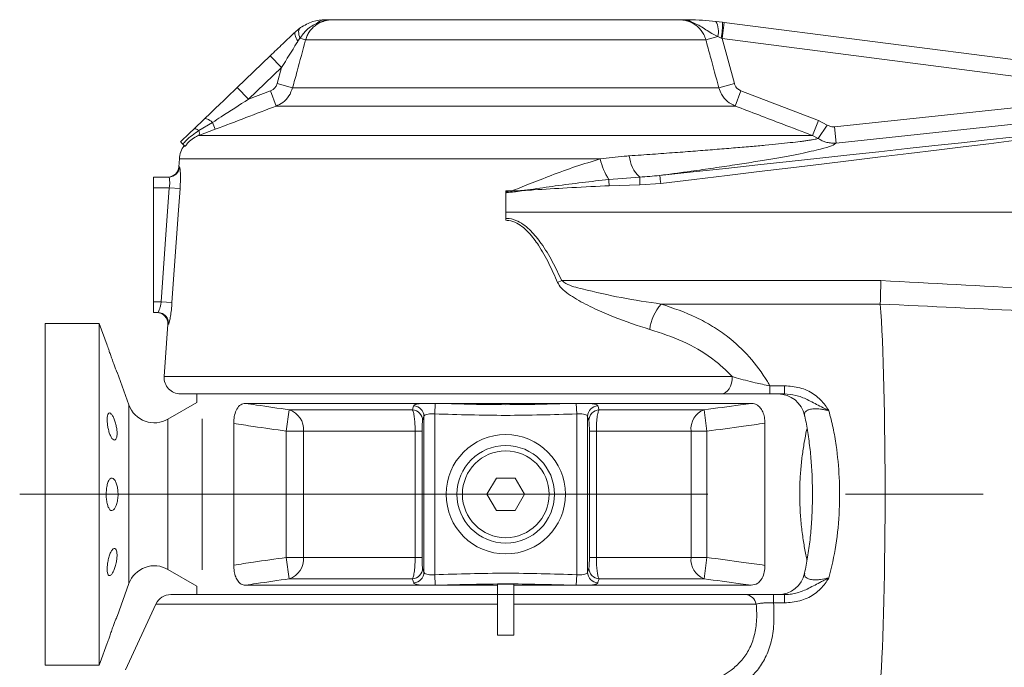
# Model space of a CAD drawing. Header units: millimetres. Extents: x 0 to 8410, y 0 to 5940.
# Tile 261 of 275: x 4389 to 4995, y 4073 to 4471. Entities that reach past the tile are written whole.
import ezdxf

# ---------------------------------------------------------------- set-up
doc = ezdxf.new("R2010")
doc.units = ezdxf.units.MM
doc.header["$LTSCALE"] = 10
doc.linetypes.add('CENTERX2', pattern=[20.32, 12.7, -2.54, 2.54, -2.54])

msp = doc.modelspace()

# ---------------------------------------------------------------- linework, layer by layer
at = {"color": 7, "linetype": 'Continuous', "lineweight": 0}
for p, q in [((4581.789686, 4470.749938), (4794.486175, 4470.749938)), ((4817.376695, 4469.728516), (4821.461859, 4469.249077)), ((4558.737028, 4463.344818), (4561.822404, 4465.884373)), ((4821.461859, 4469.249077), (4822.499833, 4469.115439)), ((4822.499833, 4469.115439), (5085.091122, 4435.307083)), ((4522.974738, 4429.104328), (4543.276231, 4448.541927)), ((4496.229116, 4403.496817), (4502.811972, 4409.799552)), ((4487.398073, 4385.169479), (4487.05651, 4380.284894)), ((4471.471264, 4374.083271), (4480.834426, 4374.083271)), ((4471.471264, 4367.416604), (4471.471264, 4374.083271)), ((4471.471264, 4297.416604), (4471.471264, 4367.416604)), ((4688.137931, 4364.890215), (4688.137931, 4365.611937)), ((4688.137931, 4364.43708), (4688.137931, 4364.890215)), ((4688.137931, 4352.416604), (4688.137931, 4364.43708)), ((4688.137931, 4348.663063), (4688.137931, 4352.416604)), ((4688.137931, 4347.500455), (4688.137931, 4348.663063)), ((4471.471264, 4290.749938), (4471.471264, 4297.416604)), ((4918.524922, 4295.986494), (4918.52451, 4296.002796)), ((4474.061309, 4290.749938), (4471.471264, 4290.749938)), ((4438.137931, 4284.083271), (4404.804597, 4284.083271)), ((4404.804597, 4074.096293), (4404.804597, 4284.083271)), ((4443.009627, 4270.698396), (4438.137931, 4284.083271)), ((4438.137931, 4074.096293), (4438.137931, 4284.083271)), ((4480.296918, 4283.618228), (4478.047321, 4251.447502)), ((4456.378068, 4233.968905), (4449.03701, 4254.138297)), ((4820.768411, 4240.749938), (4488.022962, 4240.749938)), ((4498.137931, 4240.749938), (4498.137931, 4235.492103)), ((4859.550024, 4240.749938), (4850.61954, 4240.749938)), ((4498.137931, 4235.492103), (4480.372945, 4225.235484)), ((4527.895062, 4234.960837), (4636.865314, 4234.960837)), ((4644.723168, 4234.935281), (4636.865314, 4234.960837)), ((4647.195106, 4234.960837), (4644.723168, 4234.935281)), ((4647.195106, 4234.960837), (4729.080756, 4234.960837)), ((4731.552693, 4234.935281), (4729.080756, 4234.960837)), ((4739.410547, 4234.960837), (4731.552693, 4234.935281)), ((4739.410547, 4234.960837), (4839.183116, 4234.960837)), ((4501.471264, 4132.745142), (4501.471264, 4225.4214)), ((4520.805925, 4222.597329), (4520.805925, 4135.569213)), ((4847.581407, 4222.756356), (4847.581407, 4135.410186)), ((4676.590925, 4179.083271), (4682.364428, 4189.083271)), ((4682.364428, 4189.083271), (4693.911433, 4189.083271)), ((4693.911433, 4189.083271), (4699.684936, 4179.083271)), ((4682.364428, 4169.083271), (4676.590925, 4179.083271)), ((4699.684936, 4179.083271), (4693.911433, 4169.083271)), ((4693.911433, 4169.083271), (4682.364428, 4169.083271)), ((4480.372945, 4132.931058), (4498.137931, 4122.674438)), ((4449.020811, 4103.983738), (4456.378068, 4124.197637)), ((4498.137931, 4122.674438), (4498.137931, 4117.416604)), ((4636.865314, 4123.205705), (4527.895062, 4123.205705)), ((4636.865314, 4123.205705), (4644.723168, 4123.231261)), ((4644.723168, 4123.231261), (4647.195106, 4123.205705)), ((4683.137931, 4123.205705), (4647.195106, 4123.205705)), ((4683.137931, 4123.781656), (4683.137931, 4123.205705)), ((4683.137931, 4117.980792), (4683.137931, 4123.205705)), ((4693.137931, 4123.781656), (4693.137931, 4123.205705)), ((4729.080756, 4123.205705), (4693.137931, 4123.205705)), ((4693.137931, 4117.980792), (4693.137931, 4123.205705)), ((4729.080756, 4123.205705), (4731.552693, 4123.231261)), ((4731.552693, 4123.231261), (4739.410547, 4123.205705)), ((4839.183116, 4123.205705), (4739.410547, 4123.205705)), ((4482.037862, 4117.416604), (4683.137931, 4117.416604)), ((4693.137931, 4117.416604), (4683.137931, 4117.416604)), ((4693.137931, 4117.416604), (4835.724536, 4117.416604)), ((4852.867632, 4117.416604), (4859.550024, 4117.416604)), ((4472.974784, 4111.642787), (4454.146693, 4071.265816)), ((4683.137931, 4092.489074), (4683.137931, 4111.642787)), ((4693.137931, 4092.489074), (4693.137931, 4111.642787)), ((4693.137931, 4092.489074), (4683.137931, 4092.489074)), ((4438.744548, 4075.749938), (4443.025871, 4087.512777)), ((4438.137931, 4074.096293), (4404.804597, 4074.096293)), ((4438.744548, 4075.749938), (4438.137931, 4074.096293))]:
    msp.add_line(p, q, dxfattribs=at)
at = {"color": 8, "linetype": 'Continuous', "lineweight": 0}
for p, q in [((4822.499833, 4469.115439), (4821.222883, 4459.197304)), ((4561.560228, 4459.347036), (4560.328535, 4457.5701)), ((4561.560228, 4459.347036), (4565.052447, 4458.396922)), ((4811.223415, 4458.396922), (4565.052447, 4458.396922)), ((4811.223415, 4458.396922), (4818.52954, 4460.384671)), ((4820.651209, 4459.457796), (4818.52954, 4460.384671)), ((4821.222883, 4459.197304), (4820.651209, 4459.457796)), ((4821.222883, 4459.197304), (4828.743151, 4431.530868)), ((5083.814172, 4425.388948), (4821.222883, 4459.197304)), ((4543.276231, 4448.541927), (4550.191946, 4441.318847)), ((4550.191946, 4441.318847), (4529.890453, 4421.881248)), ((4547.53271, 4431.530868), (4550.191946, 4441.318847)), ((4522.974738, 4429.104328), (4529.890453, 4421.881248)), ((4547.53271, 4431.530868), (4557.06165, 4428.942678)), ((4557.06165, 4428.942678), (4819.214212, 4428.942678)), ((4819.214212, 4428.942678), (4828.743151, 4431.530868)), ((4529.890453, 4421.881248), (4543.434704, 4427.034816)), ((4543.434704, 4427.034816), (4546.981764, 4417.702548)), ((4829.294098, 4417.702548), (4832.841158, 4427.034816)), ((4832.841158, 4427.034816), (4880.422176, 4408.892918)), ((4890.374586, 4404.907109), (5083.814172, 4425.388948)), ((5164.657943, 4423.904983), (4891.426267, 4394.97457)), ((4829.294098, 4417.702548), (4546.981764, 4417.702548)), ((4509.420062, 4403.38203), (4499.310636, 4399.560651)), ((4507.791975, 4407.645385), (4499.443339, 4402.583328)), ((4507.791975, 4407.645385), (4509.420062, 4403.38203)), ((4876.855462, 4399.560651), (4880.422176, 4408.892918)), ((4880.326398, 4397.764765), (4885.931934, 4406.019502)), ((4880.422176, 4408.892918), (4885.931934, 4406.019502)), ((4891.426267, 4394.97457), (4890.374586, 4404.907109)), ((4499.310636, 4399.560651), (4876.855462, 4399.560651)), ((4880.326398, 4397.764765), (4876.855462, 4399.560651)), ((4746.262827, 4385.169479), (4487.398073, 4385.169479)), ((4487.05651, 4380.284894), (4487.47114, 4380.284894)), ((4751.533922, 4372.603837), (4770.544029, 4374.079073)), ((4481.1847, 4367.416604), (4471.471264, 4367.416604)), ((4487.780596, 4366.951561), (4481.1847, 4367.416604)), ((4770.620502, 4369.326206), (4751.716706, 4368.745419)), ((4783.494427, 4370.167315), (4770.620502, 4369.326206)), ((4688.137931, 4352.416604), (5201.471264, 4352.416604)), ((4719.968179, 4309.274697), (4722.536584, 4310.437305)), ((4722.536584, 4310.437305), (4918.887474, 4310.437305)), ((4471.471264, 4297.416604), (4476.250294, 4297.416604)), ((4482.848671, 4296.951561), (4476.250294, 4297.416604)), ((4918.52451, 4296.002796), (4783.756896, 4296.002796)), ((4480.698874, 4283.618228), (4480.296918, 4283.618228)), ((4478.047321, 4251.447502), (4827.379981, 4251.447502)), ((4850.61954, 4245.807409), (4859.550024, 4245.807409)), ((4850.61954, 4245.807409), (4850.61954, 4240.749938)), ((4859.550024, 4245.807409), (4859.550024, 4240.749938)), ((4456.378068, 4124.197637), (4456.378068, 4233.968905)), ((4644.464361, 4228.492432), (4644.723168, 4234.935281)), ((4731.8115, 4228.492432), (4731.552693, 4234.935281)), ((4553.148219, 4217.895276), (4554.986707, 4231.026046)), ((4554.986707, 4231.026046), (4630.739087, 4231.026046)), ((4644.464361, 4228.492432), (4644.464361, 4129.67411)), ((4731.8115, 4129.67411), (4731.8115, 4228.492432)), ((4745.536775, 4231.026046), (4810.102154, 4231.026046)), ((4810.102154, 4231.026046), (4811.786177, 4217.895276)), ((4480.372945, 4132.931058), (4480.372945, 4225.235484)), ((4637.806831, 4226.978971), (4637.000349, 4224.460661)), ((4637.806831, 4131.18757), (4637.806831, 4226.978971)), ((4738.469031, 4226.978971), (4738.469031, 4131.18757)), ((4739.275512, 4224.460661), (4738.469031, 4226.978971)), ((4553.148219, 4217.895276), (4563.735648, 4217.895276)), ((4553.148219, 4140.271266), (4553.148219, 4217.895276)), ((4632.400411, 4217.895276), (4563.735648, 4217.895276)), ((4563.735648, 4217.895276), (4563.735648, 4140.271266)), ((4636.686131, 4217.895276), (4632.400411, 4217.895276)), ((4632.400411, 4140.271266), (4632.400411, 4217.895276)), ((4636.686131, 4217.895276), (4636.686131, 4140.271266)), ((4739.58973, 4140.271266), (4739.58973, 4217.895276)), ((4739.58973, 4217.895276), (4743.875451, 4217.895276)), ((4802.088276, 4217.895276), (4743.875451, 4217.895276)), ((4743.875451, 4217.895276), (4743.875451, 4140.271266)), ((4802.088276, 4140.271266), (4802.088276, 4217.895276)), ((4802.088276, 4217.895276), (4811.786177, 4217.895276)), ((4811.786177, 4217.895276), (4811.786177, 4140.271266)), ((4554.986707, 4127.140496), (4553.148219, 4140.271266)), ((4553.148219, 4140.271266), (4563.735648, 4140.271266)), ((4563.735648, 4140.271266), (4632.400411, 4140.271266)), ((4632.400411, 4140.271266), (4636.686131, 4140.271266)), ((4743.875451, 4140.271266), (4739.58973, 4140.271266)), ((4743.875451, 4140.271266), (4802.088276, 4140.271266)), ((4802.088276, 4140.271266), (4811.786177, 4140.271266)), ((4811.786177, 4140.271266), (4810.102154, 4127.140496)), ((4637.000349, 4133.705881), (4637.806831, 4131.18757)), ((4738.469031, 4131.18757), (4739.275512, 4133.705881)), ((4630.739087, 4127.140496), (4554.986707, 4127.140496)), ((4644.723168, 4123.231261), (4644.464361, 4129.67411)), ((4731.552693, 4123.231261), (4731.8115, 4129.67411)), ((4810.102154, 4127.140496), (4745.536775, 4127.140496)), ((4852.867632, 4112.359133), (4852.867632, 4117.416604)), ((4859.550024, 4112.359133), (4852.867632, 4112.359133)), ((4859.550024, 4112.359133), (4859.550024, 4117.416604)), ((4683.137931, 4111.642787), (4472.974784, 4111.642787)), ((4842.214534, 4111.642787), (4693.137931, 4111.642787))]:
    msp.add_line(p, q, dxfattribs=at)
at = {"color": 7, "linetype": 'CENTERX2', "lineweight": 0, "ltscale": 3.333333}
msp.add_line((4389.163863, 4179.083271), (5218.891684, 4179.083271), dxfattribs=at)
at = {"color": 8, "linetype": 'Continuous', "lineweight": 0, "flags": 128}
for points in [[(4561.822404, 4465.884373), (4561.379372, 4465.463182), (4561.046996, 4464.903634), (4560.831207, 4464.215713), (4560.735853, 4463.411695), (4560.762637, 4462.505925), (4560.91108, 4461.514564), (4561.178535, 4460.455301), (4561.560228, 4459.347036)], [(4558.737028, 4463.344818), (4558.486466, 4462.979346), (4558.365902, 4462.489475), (4558.377524, 4461.884091), (4558.52112, 4461.174176), (4558.794087, 4460.372608), (4559.191472, 4459.493928), (4559.706066, 4458.554076), (4560.328535, 4457.5701)], [(4502.811972, 4409.799552), (4503.100553, 4409.957411), (4503.502526, 4409.98898), (4504.011013, 4409.893719), (4504.617313, 4409.673257), (4505.311054, 4409.331368), (4506.080365, 4408.873901), (4506.912082, 4408.308683), (4507.791975, 4407.645385)], [(4496.229116, 4403.496817), (4496.430768, 4403.624331), (4496.696004, 4403.682232), (4497.022314, 4403.669971), (4497.406607, 4403.587665), (4497.845244, 4403.436093), (4498.334069, 4403.216691), (4498.868455, 4402.931535), (4499.443339, 4402.583328)], [(4770.620502, 4369.326206), (4770.608941, 4370.159675), (4770.597581, 4370.949276), (4770.586619, 4371.681288), (4770.576246, 4372.342991), (4770.566642, 4372.922884), (4770.557974, 4373.410892), (4770.550392, 4373.798534), (4770.544029, 4374.079073)], [(4476.250294, 4297.416604), (4478.746712, 4332.834335), (4481.1847, 4367.416604)], [(4487.780596, 4366.951561), (4486.843375, 4353.651208), (4482.848671, 4296.951561)], [(4827.379981, 4251.447502), (4827.335587, 4249.401428), (4827.01597, 4247.411869), (4826.434523, 4245.562205), (4825.615615, 4243.929954), (4824.593565, 4242.583522), (4823.411206, 4241.579337), (4822.118091, 4240.959483), (4820.768411, 4240.749938)]]:
    msp.add_lwpolyline(points, dxfattribs=at)
at = {"color": 7, "linetype": 'Continuous', "lineweight": 0}
for radius in [36.666667, 30, 26.666667]:
    msp.add_circle((4688.137931, 4179.083271), radius, dxfattribs=at)
at = {"color": 8, "linetype": 'Continuous', "lineweight": 0}
for centre, radius, start, end in [((4577.282825, 4463.573869), 7.17682, 90.829430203, 133.878078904), ((4798.002072, 4463.562914), 7.187191, 55.177533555, 89.609021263), ((4806.759858, 4463.675567), 12.221105, 344.378586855, 29.688646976), ((4766.456045, 4468.873973), 55.007092, 350.143499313, 0.390713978), ((4495.787336, 4401.229584), 3.898587, 334.653805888, 20.318567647), ((4784.028571, 4393.623238), 38.700354, 192.61750566, 212.897103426), ((4783.776752, 4388.666617), 19.695212, 184.568845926, 227.788048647), ((4480.828187, 4380.741924), 6.658656, 270.053688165, 356.0642982), ((4741.064197, 4366.50331), 42.588137, 4.935455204, 11.5273463), ((4407.725414, 4354.383097), 344.290989, 2.390824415, 3.033653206), ((4807.191272, 4275.9689), 30.830617, 139.473081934, 171.725939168), ((4474.047082, 4284.085713), 6.668199, 355.979886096, 64.489990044), ((4631.126919, 4226.874597), 6.680727, 0.895182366, 86.71652985), ((4745.148942, 4226.874597), 6.680727, 93.28347015, 179.104817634), ((4550.931855, 4218.844262), 12.838913, 355.761125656, 71.589363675), ((4630.320423, 4224.358469), 6.680708, 0.876462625, 86.407056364), ((4745.955438, 4224.358469), 6.680708, 93.592943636, 179.123537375), ((4814.870548, 4219.104962), 12.839386, 111.801243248, 185.406243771), ((4550.931855, 4139.32228), 12.838913, 288.410636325, 4.238874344), ((4814.870548, 4139.06158), 12.839386, 174.593756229, 248.198756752), ((4630.320423, 4133.808073), 6.680708, 273.592943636, 359.123537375), ((4631.126919, 4131.291945), 6.680727, 273.28347015, 359.104817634), ((4745.148942, 4131.291945), 6.680727, 180.895182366, 266.71652985), ((4745.955438, 4133.808073), 6.680708, 180.876462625, 266.407056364), ((4834.934861, 4109.994563), 7.463932, 12.757501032, 83.926803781)]:
    msp.add_arc(centre, radius, start, end, dxfattribs=at)
at = {"color": 7, "linetype": 'Continuous', "lineweight": 0}
for centre, radius, start, end in [((4504.02414, 4384.006871), 16.666667, 145.660154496, 176), ((4480.406083, 4380.749938), 6.666667, 270, 356), ((4473.646491, 4284.083271), 6.666667, 356, 90), ((4474.060977, 4284.106314), 6.643624, 64.521619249, 89.997134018), ((4488.022962, 4250.749938), 10, 176, 270), ((4855.650035, 4224.083271), 16.666666, 12.374252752, 89.989737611), ((4472.039612, 4239.669241), 16.666667, 200, 300), ((4472.039612, 4118.497301), 16.666667, 60, 160), ((4855.650035, 4134.083271), 16.666666, 270.010262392, 347.761180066), ((4482.037862, 4107.416604), 10, 90, 155)]:
    msp.add_arc(centre, radius, start, end, dxfattribs=at)
at = {"color": 8, "linetype": 'Continuous', "lineweight": 0}
for centre, major_axis, ratio, start_param, end_param in [((4605.048784, 4359.038297), (567.351503, 59.929157), 0.0051375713, 5.0304998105, 6.2260398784), ((4605.749904, 4352.416604), (567.35146, 66.588359), 0.0056936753, 5.0303742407, 6.2288336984), ((4048.93366, 4179.083271), (1740.179842, 0), 0.0871557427, 0.9228193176, 1.047287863), ((4048.93366, 4179.083271), (1738.727247, 0), 0.0776430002, 0.9228193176, 1.0470463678)]:
    msp.add_ellipse(centre, major_axis=major_axis, ratio=ratio, start_param=start_param, end_param=end_param, dxfattribs=at)
at = {"color": 7, "linetype": 'Continuous', "lineweight": 0}
msp.add_ellipse((4915.577037, 4179.083271), major_axis=(0, 135), ratio=0.0436609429, start_param=3.6003550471, end_param=5.7594353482, dxfattribs=at)
for points, knots in [([(4561.822404, 4465.884373), (4564.345877, 4467.328337), (4569.490631, 4470.272229), (4574.583891, 4470.588696), (4577.178935, 4470.749938)], [0, 0, 0, 0, 0.49049457, 1, 1, 1, 1]), ([(4577.178935, 4470.749938), (4577.969897, 4470.749938), (4579.552881, 4470.749938), (4581.028689, 4470.749938), (4581.780506, 4470.749938), (4581.789686, 4470.749938)], [0, 0, 0, 0, 0.4965941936, 0.9938529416, 1, 1, 1, 1]), ([(4794.486175, 4470.749938), (4794.495355, 4470.749938), (4795.084733, 4470.749938), (4796.244944, 4470.749938), (4797.449149, 4470.749938), (4798.051116, 4470.749938)], [0, 0, 0, 0, 0.0078510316, 0.5040368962, 1, 1, 1, 1]), ([(4798.051116, 4470.749938), (4799.067303, 4470.74445), (4802.202909, 4470.727517), (4808.408413, 4470.546849), (4814.576036, 4469.984069), (4817.376695, 4469.728516)], [0, 0, 0, 0, 0.207446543, 0.6401090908, 1, 1, 1, 1]), ([(4543.276231, 4448.541927), (4545.868646, 4451.024027), (4551.118712, 4456.050685), (4556.17664, 4460.893383), (4558.737028, 4463.344818)], [0, 0, 0, 0, 0.4937872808, 1, 1, 1, 1]), ([(4502.811972, 4409.799552), (4506.11108, 4412.958272), (4512.762051, 4419.326222), (4519.552555, 4425.82777), (4522.974738, 4429.104328)], [0, 0, 0, 0, 0.4960340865, 1, 1, 1, 1]), ([(4488.137931, 4395.749938), (4489.763918, 4397.306734), (4492.484923, 4399.911952), (4495.15471, 4402.468131), (4496.229116, 4403.496817)], [0, 0, 0, 0, 0.59756886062, 1, 1, 1, 1]), ([(4489.525511, 4394.300687), (4489.127425, 4394.716466), (4488.325463, 4395.55407), (4488.200742, 4395.684335), (4488.137931, 4395.749938)], [0, 0, 0, 0, 0.4963908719, 1, 1, 1, 1]), ([(4490.957304, 4392.805259), (4490.807935, 4392.961266), (4490.564177, 4393.215858), (4489.815443, 4393.997869), (4489.525511, 4394.300687)], [0, 0, 0, 0, 0.6127710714, 1, 1, 1, 1]), ([(4918.887474, 4310.437305), (4918.885712, 4310.367227), (4918.833953, 4308.308268), (4918.735181, 4304.379669), (4918.607283, 4299.29373), (4918.552101, 4297.099778), (4918.52451, 4296.002796)], [0, 0, 0, 0, 0.012105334, 0.3556665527, 0.6778317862, 1, 1, 1, 1]), ([(4443.008127, 4270.69785), (4443.002529, 4270.714745), (4442.955967, 4270.855249), (4443.145697, 4270.281563), (4443.576629, 4268.990528), (4444.278906, 4266.922516), (4445.178725, 4264.339912), (4446.221871, 4261.440297), (4447.288075, 4258.582667), (4448.231239, 4256.146827), (4448.83925, 4254.62098), (4449.097329, 4253.983446), (4449.042111, 4254.120249), (4449.035106, 4254.137604)], [0, 0, 0, 0, 0.0135431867, 0.1126302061, 0.2120140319, 0.3145352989, 0.4221392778, 0.5352962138, 0.6523473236, 0.7692749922, 0.8810437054, 0.9849089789, 1, 1, 1, 1]), ([(4850.61954, 4240.749938), (4848.554006, 4240.749938), (4844.350133, 4240.749938), (4837.615757, 4240.749938), (4830.603715, 4240.749938), (4824.893855, 4240.749938), (4821.745686, 4240.749938), (4820.768411, 4240.749938)], [0, 0, 0, 0, 0.1852811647, 0.3770929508, 0.6273327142, 0.8843142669, 1, 1, 1, 1]), ([(4527.895062, 4234.960837), (4526.93786, 4234.805197), (4525.017626, 4234.492968), (4522.711741, 4231.831607), (4521.297003, 4228.048847), (4520.840263, 4224.793835), (4520.812609, 4223.024891), (4520.805925, 4222.597329)], [0, 0, 0, 0, 0.2599110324, 0.5214048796, 0.7440095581, 0.9381258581, 1, 1, 1, 1]), ([(4847.581407, 4222.756356), (4847.515079, 4224.015319), (4847.38242, 4226.533301), (4846.313372, 4229.882022), (4844.677411, 4232.547027), (4842.409592, 4234.397583), (4840.464777, 4234.937095), (4839.325899, 4234.958192), (4839.183116, 4234.960837)], [0, 0, 0, 0, 0.1778061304, 0.3556201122, 0.5347638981, 0.7330080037, 0.9665266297, 1, 1, 1, 1]), ([(4448.948797, 4214.901232), (4449.006367, 4215.578879), (4449.121505, 4216.934148), (4448.870666, 4219.501056), (4448.33756, 4222.150757), (4447.543915, 4224.727575), (4446.56059, 4226.977094), (4445.490289, 4228.587378), (4444.476961, 4229.257165), (4443.663037, 4228.847389), (4443.14271, 4227.455145), (4442.943908, 4225.345084), (4443.050459, 4222.812233), (4443.433918, 4220.109239), (4444.067217, 4217.459804), (4444.918305, 4215.09968), (4445.931041, 4213.29951), (4447.008157, 4212.333901), (4447.991006, 4212.419769), (4448.660606, 4213.398482), (4448.86927, 4214.486545), (4448.948797, 4214.901233)], [0, 0, 0, 0, 0.0485037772, 0.0970058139, 0.1458448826, 0.1972248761, 0.2521157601, 0.3099393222, 0.3687439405, 0.4261724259, 0.4807203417, 0.5323403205, 0.5821266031, 0.631635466, 0.6823627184, 0.7354283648, 0.7912992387, 0.8494619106, 0.9082045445, 0.9650144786, 1, 1, 1, 1]), ([(4871.911666, 4227.661525), (4871.955995, 4227.484198), (4872.801849, 4224.100515), (4873.98387, 4217.032018), (4875.438088, 4206.533079), (4876.36442, 4195.647607), (4876.83356, 4184.558827), (4876.823636, 4173.344197), (4876.345977, 4162.147842), (4875.370058, 4151.159097), (4873.962103, 4140.560377), (4872.608718, 4133.865329), (4871.942599, 4130.570111)], [0, 0, 0, 0, 0.0059801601, 0.1141111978, 0.2240023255, 0.3344395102, 0.4453920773, 0.5575229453, 0.6701962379, 0.7820738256, 0.8927394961, 1, 1, 1, 1]), ([(4873.46029, 4138.54359), (4873.407986, 4138.767748), (4872.845375, 4141.178944), (4871.762308, 4146.854982), (4870.412166, 4155.522937), (4869.429078, 4164.936751), (4868.925061, 4174.753712), (4868.955052, 4184.405084), (4869.487865, 4193.84804), (4870.433697, 4202.73926), (4871.710166, 4210.997515), (4872.781009, 4216.665409), (4873.36729, 4219.192192), (4873.457697, 4219.581835)], [0, 0, 0, 0, 0.0113153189, 0.1217147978, 0.2315258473, 0.3447026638, 0.4512458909, 0.5611280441, 0.663768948, 0.7693138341, 0.8735157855, 0.9804954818, 1, 1, 1, 1]), ([(4448.555111, 4172.210686), (4448.822866, 4173.061295), (4449.358908, 4174.764209), (4449.711211, 4178.004476), (4449.636056, 4181.252574), (4449.156073, 4184.223513), (4448.341472, 4186.704088), (4447.254652, 4188.482506), (4445.99886, 4189.275121), (4444.729859, 4188.847854), (4443.625293, 4187.17506), (4442.826678, 4184.510459), (4442.400689, 4181.28526), (4442.347894, 4177.929157), (4442.639313, 4174.775849), (4443.243355, 4172.08162), (4444.127942, 4170.080725), (4445.24816, 4169.002965), (4446.511543, 4169.074685), (4447.682234, 4170.211826), (4448.296968, 4171.619546), (4448.555112, 4172.210687)], [0, 0, 0, 0, 0.0512780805, 0.1026584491, 0.1518214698, 0.2000007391, 0.2498355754, 0.3030058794, 0.3596522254, 0.4183108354, 0.4766221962, 0.5326018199, 0.5855634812, 0.636131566, 0.6856624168, 0.7356631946, 0.7874285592, 0.8417874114, 0.898815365, 0.9575097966, 1, 1, 1, 1]), ([(4446.993991, 4132.216405), (4447.318885, 4133.021997), (4447.969298, 4134.634733), (4448.69488, 4137.574212), (4449.074523, 4140.402264), (4449.068306, 4142.79396), (4448.725254, 4144.561544), (4448.096787, 4145.627329), (4447.231589, 4145.881152), (4446.204815, 4145.201202), (4445.136688, 4143.554614), (4444.175853, 4141.102255), (4443.453227, 4138.204857), (4443.040481, 4135.296472), (4442.946991, 4132.730101), (4443.149544, 4130.726965), (4443.619654, 4129.425511), (4444.330588, 4128.93252), (4445.242555, 4129.352127), (4446.175752, 4130.528929), (4446.756402, 4131.72642), (4446.993991, 4132.216405)], [0, 0, 0, 0, 0.0559963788, 0.1121005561, 0.1653145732, 0.2150070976, 0.2633069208, 0.3128051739, 0.3653263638, 0.4213437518, 0.4797603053, 0.5383469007, 0.5949072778, 0.6484088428, 0.6992552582, 0.7487696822, 0.7985332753, 0.8499455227, 0.9039407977, 0.9606948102, 1, 1, 1, 1]), ([(4520.805925, 4135.569213), (4520.865511, 4134.256105), (4520.984708, 4131.629316), (4521.949589, 4128.133551), (4523.428487, 4125.422105), (4525.441479, 4123.559029), (4527.041336, 4123.328644), (4527.895062, 4123.205705)], [0, 0, 0, 0, 0.1888335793, 0.3777496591, 0.5664017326, 0.7686205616, 1, 1, 1, 1]), ([(4839.183116, 4123.205705), (4840.548026, 4123.421838), (4842.825791, 4123.782522), (4845.46109, 4126.587618), (4847.006582, 4130.049922), (4847.541857, 4133.254599), (4847.573777, 4134.994307), (4847.581407, 4135.410186)], [0, 0, 0, 0, 0.3214228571, 0.5363914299, 0.7525845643, 0.9408551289, 1, 1, 1, 1]), ([(4693.137931, 4123.781656), (4692.721481, 4123.7835), (4689.388174, 4123.798255), (4686.054825, 4123.789403), (4683.137931, 4123.781656)], [0, 0, 0, 0, 0.1249357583, 1, 1, 1, 1]), ([(4683.137931, 4117.416604), (4683.137931, 4117.408268), (4683.137931, 4117.368695), (4683.137931, 4116.686417), (4683.137931, 4114.774098), (4683.137931, 4112.847047), (4683.137931, 4111.740183), (4683.137931, 4111.642787)], [0, 0, 0, 0, 0.07936074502, 0.37671619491, 0.67405035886, 0.97131881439, 1, 1, 1, 1]), ([(4693.137931, 4117.416604), (4693.137931, 4117.408534), (4693.137931, 4117.385507), (4693.137931, 4117.130253), (4693.137931, 4116.568713), (4693.137931, 4115.736972), (4693.137931, 4114.678659), (4693.137931, 4113.402836), (4693.137931, 4112.35151), (4693.137931, 4111.740204), (4693.137931, 4111.642787)], [0, 0, 0, 0, 0.079108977, 0.2257176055, 0.3765784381, 0.5231761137, 0.6740269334, 0.8205920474, 0.971409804, 1, 1, 1, 1]), ([(4835.724536, 4117.416604), (4836.579372, 4117.416604), (4839.321298, 4117.416604), (4845.046073, 4117.416604), (4850.259796, 4117.416604), (4852.867632, 4117.416604)], [0, 0, 0, 0, 0.1846126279, 0.5921540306, 1, 1, 1, 1]), ([(4449.017336, 4103.985003), (4449.019237, 4103.989776), (4449.02405, 4104.001861), (4448.653446, 4103.082152), (4448.00421, 4101.438578), (4447.110908, 4099.114168), (4446.0724, 4096.317166), (4445.009838, 4093.349936), (4444.069406, 4090.633571), (4443.392786, 4088.628296), (4443.025856, 4087.522485), (4443.023845, 4087.516254), (4443.023053, 4087.513803)], [0, 0, 0, 0, 0.0631075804, 0.159776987, 0.2594092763, 0.3653694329, 0.4782221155, 0.5954106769, 0.7123383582, 0.8248001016, 0.9310966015, 1, 1, 1, 1])]:
    msp.add_open_spline(points, degree=3, knots=knots, dxfattribs=at)
at = {"color": 8, "linetype": 'Continuous', "lineweight": 0}
for points, knots in [([(4581.789686, 4470.749938), (4580.906904, 4470.713258), (4579.122098, 4470.6391), (4576.450566, 4470.021496), (4573.821074, 4468.993845), (4571.37558, 4467.528948), (4569.19612, 4465.67626), (4567.395955, 4463.519241), (4565.940823, 4461.078415), (4565.351467, 4459.299491), (4565.052447, 4458.396922)], [0, 0, 0, 0, 0.1189763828, 0.2405459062, 0.3673073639, 0.4975211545, 0.6217718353, 0.7495647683, 0.8729372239, 1, 1, 1, 1]), ([(4581.789686, 4470.749938), (4581.773564, 4470.749927), (4580.917477, 4470.749343), (4579.230329, 4470.649371), (4576.018986, 4470.132258), (4573.775637, 4469.294785), (4572.308383, 4468.747039)], [0, 0, 0, 0, 0.0049473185, 0.2626981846, 0.5177705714, 1, 1, 1, 1]), ([(4811.223415, 4458.396922), (4810.838587, 4459.515014), (4810.144956, 4461.530313), (4808.428312, 4464.134839), (4806.468178, 4466.26995), (4804.118169, 4468.064235), (4801.481115, 4469.442653), (4798.60275, 4470.364691), (4796.237527, 4470.717759), (4794.852603, 4470.743205), (4794.486175, 4470.749938)], [0, 0, 0, 0, 0.157815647, 0.2844537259, 0.4149905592, 0.5452962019, 0.679539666, 0.8131199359, 0.9505546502, 1, 1, 1, 1]), ([(4802.106214, 4469.463061), (4800.89684, 4469.819566), (4798.433248, 4470.545795), (4795.828301, 4470.748952), (4794.502297, 4470.749926), (4794.486175, 4470.749938)], [0, 0, 0, 0, 0.4878419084, 0.9937730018, 1, 1, 1, 1]), ([(4572.308383, 4468.747039), (4569.989847, 4467.501253), (4565.738902, 4465.217153), (4562.866139, 4461.181553), (4561.560228, 4459.347036)], [0, 0, 0, 0, 0.5454166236, 1, 1, 1, 1]), ([(4818.52954, 4460.384671), (4816.940624, 4461.205125), (4812.789679, 4463.348512), (4807.925825, 4467.055046), (4803.718571, 4468.795907), (4802.106214, 4469.463061)], [0, 0, 0, 0, 0.276675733, 0.7227985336, 1, 1, 1, 1]), ([(4560.328535, 4457.5701), (4560.106857, 4457.214728), (4556.770248, 4451.865821), (4553.36808, 4446.411134), (4550.191946, 4441.318847)], [0, 0, 0, 0, 0.06643814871, 1, 1, 1, 1]), ([(4565.052447, 4458.396922), (4563.306199, 4451.963056), (4560.641506, 4442.145275), (4557.979254, 4432.326824), (4557.06165, 4428.942678)], [0, 0, 0, 0, 0.6553278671, 1, 1, 1, 1]), ([(4819.214212, 4428.942678), (4817.46941, 4435.37694), (4814.806924, 4445.195327), (4812.141955, 4455.013032), (4811.223415, 4458.396922)], [0, 0, 0, 0, 0.6553278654, 1, 1, 1, 1]), ([(4543.434704, 4427.034816), (4543.985342, 4427.29693), (4545.209807, 4427.879797), (4546.727864, 4429.432016), (4547.264396, 4430.831168), (4547.53271, 4431.530868)], [0, 0, 0, 0, 0.2900337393, 0.6449540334, 1, 1, 1, 1]), ([(4557.06165, 4428.942678), (4556.402993, 4427.194516), (4555.08817, 4423.704804), (4551.357407, 4419.819171), (4548.337539, 4418.358375), (4546.981764, 4417.702548)], [0, 0, 0, 0, 0.3561429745, 0.7109393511, 1, 1, 1, 1]), ([(4829.294098, 4417.702548), (4827.616923, 4418.552374), (4824.25611, 4420.2553), (4820.818745, 4424.4115), (4819.701709, 4427.565991), (4819.214212, 4428.942678)], [0, 0, 0, 0, 0.3595556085, 0.7204966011, 1, 1, 1, 1]), ([(4828.743151, 4431.530868), (4828.941646, 4430.979922), (4829.397236, 4429.715378), (4830.797516, 4428.053491), (4832.160026, 4427.374333), (4832.841158, 4427.034816)], [0, 0, 0, 0, 0.2785536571, 0.6393423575, 1, 1, 1, 1]), ([(4529.890453, 4421.881248), (4524.274392, 4418.264205), (4516.883561, 4413.504116), (4509.552413, 4408.779833), (4507.791975, 4407.645385)], [0, 0, 0, 0, 0.7598687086, 1, 1, 1, 1]), ([(4546.981764, 4417.702548), (4540.751212, 4415.331011), (4528.228065, 4410.564321), (4515.710068, 4405.784021), (4509.420062, 4403.38203)], [0, 0, 0, 0, 0.4975229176, 1, 1, 1, 1]), ([(4876.855462, 4399.560651), (4870.628141, 4401.940721), (4854.77832, 4407.998492), (4838.921094, 4414.036715), (4829.294098, 4417.702548)], [0, 0, 0, 0, 0.3928953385, 1, 1, 1, 1]), ([(4885.931934, 4406.019502), (4886.623633, 4405.636877), (4888.005956, 4404.872221), (4889.585451, 4404.895486), (4890.374586, 4404.907109)], [0, 0, 0, 0, 0.5003881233, 1, 1, 1, 1]), ([(4499.443339, 4402.583328), (4496.606315, 4400.697283), (4492.977689, 4398.284984), (4490.143748, 4395.014219), (4489.525511, 4394.300687)], [0, 0, 0, 0, 0.7818455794, 1, 1, 1, 1]), ([(4499.310636, 4399.560651), (4498.858012, 4399.38203), (4497.117331, 4398.695096), (4494.495869, 4397.083445), (4492.431793, 4394.951455), (4491.421607, 4393.554274), (4491.124199, 4393.074496), (4490.957304, 4392.805259)], [0, 0, 0, 0, 0.13812850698, 0.53120879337, 0.84495337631, 0.912992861, 1, 1, 1, 1]), ([(4764.144125, 4387.097757), (4766.550583, 4387.263671), (4773.789615, 4387.76277), (4783.131757, 4388.428471), (4794.301546, 4389.245757), (4804.956361, 4390.048464), (4817.007582, 4390.993395), (4828.331458, 4391.921155), (4838.682581, 4392.812015), (4847.963134, 4393.656131), (4856.177725, 4394.45252), (4863.359241, 4395.205454), (4868.537788, 4395.805789), (4872.167173, 4396.27171), (4874.665544, 4396.623772), (4876.760112, 4396.955484), (4878.377788, 4397.255305), (4879.59203, 4397.526579), (4880.081465, 4397.685323), (4880.326398, 4397.764765)], [0, 0, 0, 0, 0.0374894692, 0.1127746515, 0.1505880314, 0.2239012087, 0.2976988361, 0.3730200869, 0.4488663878, 0.5222665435, 0.5961493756, 0.6715428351, 0.7474534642, 0.7906334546, 0.8339083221, 0.8774704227, 0.9211284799, 0.9605294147, 1, 1, 1, 1]), ([(4891.426267, 4394.97457), (4890.46919, 4394.922581), (4888.525086, 4394.816975), (4885.791847, 4395.276435), (4883.301713, 4396.094756), (4881.548353, 4396.965904), (4880.592596, 4397.590736), (4880.326398, 4397.764765)], [0, 0, 0, 0, 0.24583883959, 0.49937078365, 0.7065532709, 0.9182689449, 1, 1, 1, 1]), ([(4891.426267, 4394.97457), (4890.714531, 4394.44272), (4889.277873, 4393.369167), (4883.298555, 4391.573216), (4876.284588, 4389.883441), (4869.272053, 4388.394458), (4860.940787, 4386.791152), (4851.372205, 4385.092777), (4840.728338, 4383.327777), (4829.004354, 4381.492936), (4816.169217, 4379.586786), (4803.88606, 4377.849033), (4792.703358, 4376.321286), (4786.100152, 4375.450181), (4782.793307, 4375.013936)], [0, 0, 0, 0, 0.1303660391, 0.2631473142, 0.3406505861, 0.418152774, 0.4978648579, 0.577576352, 0.6557042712, 0.7338320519, 0.814269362, 0.8947068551, 0.9472698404, 1, 1, 1, 1]), ([(4688.137931, 4365.611937), (4689.06935, 4365.554594), (4692.087942, 4365.368755), (4696.854322, 4367.60235), (4705.185054, 4370.733639), (4716.613713, 4375.310228), (4731.148921, 4380.650477), (4741.213042, 4383.659612), (4746.262827, 4385.169479)], [0, 0, 0, 0, 0.0443710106, 0.1437998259, 0.2446625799, 0.4760243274, 0.7370893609, 1, 1, 1, 1]), ([(4746.262827, 4385.169479), (4751.207491, 4385.810157), (4757.220612, 4386.589274), (4763.099516, 4387.021038), (4764.144125, 4387.097757)], [0, 0, 0, 0, 0.8223123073, 1, 1, 1, 1]), ([(4487.780596, 4366.951561), (4487.841859, 4367.935662), (4487.995132, 4370.397749), (4488.063516, 4374.134614), (4487.969526, 4377.522875), (4487.749748, 4379.838425), (4487.563792, 4380.136419), (4487.47114, 4380.284894)], [0, 0, 0, 0, 0.1438243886, 0.3598293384, 0.5749221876, 0.7882060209, 1, 1, 1, 1]), ([(4480.834426, 4374.083271), (4480.930337, 4374.009597), (4481.121962, 4373.862401), (4481.35436, 4372.712575), (4481.460614, 4371.018577), (4481.398448, 4369.139095), (4481.24574, 4367.908492), (4481.1847, 4367.416604)], [0, 0, 0, 0, 0.2157202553, 0.4309966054, 0.6451754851, 0.8581722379, 1, 1, 1, 1]), ([(4770.544029, 4374.079073), (4772.591348, 4374.180992), (4776.688927, 4374.384976), (4780.75754, 4374.804183), (4782.793307, 4375.013936)], [0, 0, 0, 0, 0.499641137, 1, 1, 1, 1]), ([(4698.757021, 4365.763978), (4698.831141, 4365.77457), (4699.154553, 4365.820789), (4700.69634, 4366.041369), (4707.248939, 4366.979146), (4724.510361, 4369.459644), (4740.565945, 4371.327712), (4751.533922, 4372.603837)], [0, 0, 0, 0, 0.0042132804, 0.0183840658, 0.0876448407, 0.3767470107, 1, 1, 1, 1]), ([(4751.716706, 4368.745419), (4750.868284, 4368.70686), (4742.248358, 4368.315096), (4726.751465, 4367.463137), (4710.442218, 4366.485765), (4701.485342, 4365.934721), (4699.328162, 4365.799904), (4698.835734, 4365.768929), (4698.757021, 4365.763978)], [0, 0, 0, 0, 0.048032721, 0.4880101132, 0.877758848, 0.9720947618, 0.9955394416, 1, 1, 1, 1]), ([(4688.137931, 4364.890215), (4688.25312, 4364.910299), (4689.994159, 4365.213872), (4693.458377, 4365.556826), (4696.892548, 4365.677986), (4698.67717, 4365.760295), (4698.757021, 4365.763978)], [0, 0, 0, 0, 0.0329055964, 0.4973533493, 0.9775097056, 1, 1, 1, 1]), ([(4698.757021, 4365.763978), (4698.681607, 4365.752405), (4697.766347, 4365.611944), (4696.010688, 4365.345786), (4692.684377, 4364.839231), (4690.054322, 4364.549249), (4688.264466, 4364.444486), (4688.137931, 4364.43708)], [0, 0, 0, 0, 0.0213849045, 0.2595381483, 0.4976816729, 0.9644880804, 1, 1, 1, 1]), ([(4688.137931, 4348.663063), (4688.830155, 4348.634406), (4691.396299, 4348.528174), (4697.105162, 4346.598009), (4703.851827, 4341.168396), (4710.721761, 4332.568598), (4716.982228, 4322.272561), (4720.684155, 4314.384471), (4722.536584, 4310.437305)], [0, 0, 0, 0, 0.0386356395, 0.1432262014, 0.3291280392, 0.5135313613, 0.7565732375, 1, 1, 1, 1]), ([(4719.968179, 4309.274697), (4718.256638, 4313.185349), (4714.822067, 4321.032904), (4709.079516, 4331.332083), (4703.665526, 4338.660547), (4699.072924, 4343.127265), (4695.011859, 4345.947487), (4691.163709, 4347.36474), (4688.778144, 4347.471739), (4688.137931, 4347.500455)], [0, 0, 0, 0, 0.2462160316, 0.4940848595, 0.678924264, 0.7695352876, 0.8624551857, 0.9630871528, 1, 1, 1, 1]), ([(4776.681569, 4280.405679), (4769.243925, 4282.787845), (4757.970975, 4286.398402), (4742.843968, 4293.00555), (4733.58056, 4297.726185), (4726.779675, 4302.077046), (4722.485439, 4305.23357), (4720.70842, 4308.08634), (4719.968179, 4309.274697)], [0, 0, 0, 0, 0.3759259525, 0.5697764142, 0.7634517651, 0.8498435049, 0.9374503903, 1, 1, 1, 1]), ([(4722.536584, 4310.437305), (4723.381424, 4309.840771), (4727.122389, 4307.199308), (4739.905601, 4304.21093), (4759.328257, 4299.541575), (4775.589737, 4297.185906), (4783.756896, 4296.002796)], [0, 0, 0, 0, 0.0484328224, 0.2144612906, 0.6054713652, 1, 1, 1, 1]), ([(4476.250294, 4297.416604), (4476.125175, 4296.664441), (4475.873938, 4295.154105), (4475.317201, 4293.166446), (4474.749174, 4291.660673), (4474.306479, 4290.86244), (4474.129752, 4290.781344), (4474.061309, 4290.749938)], [0, 0, 0, 0, 0.2136462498, 0.4289992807, 0.646352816, 0.8630398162, 1, 1, 1, 1]), ([(4480.698874, 4283.618228), (4480.765243, 4283.680702), (4480.936244, 4283.841666), (4481.370178, 4285.44256), (4481.929859, 4288.472087), (4482.477866, 4292.461888), (4482.724789, 4295.451614), (4482.848671, 4296.951561)], [0, 0, 0, 0, 0.1359255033, 0.3502123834, 0.5659131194, 0.7822182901, 1, 1, 1, 1]), ([(4783.756896, 4296.002796), (4791.104573, 4293.514719), (4802.235794, 4289.745454), (4815.510612, 4282.431578), (4826.709776, 4274.737491), (4838.368876, 4263.838569), (4846.369352, 4253.056872), (4850.129202, 4246.643769), (4850.61954, 4245.807409)], [0, 0, 0, 0, 0.2641720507, 0.4002023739, 0.5362127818, 0.7488947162, 0.9672522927, 1, 1, 1, 1]), ([(4827.379981, 4251.447502), (4825.399237, 4253.460808), (4821.423901, 4257.501493), (4811.712286, 4265.243041), (4797.308853, 4273.764604), (4783.626173, 4278.169823), (4776.681569, 4280.405679)], [0, 0, 0, 0, 0.1443543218, 0.2897178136, 0.6394984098, 1, 1, 1, 1]), ([(4827.379981, 4251.447502), (4828.234956, 4251.196697), (4830.850717, 4250.429369), (4835.487605, 4249.130602), (4840.864799, 4247.779346), (4845.953851, 4246.652235), (4849.051865, 4246.091271), (4850.61954, 4245.807409)], [0, 0, 0, 0, 0.126241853, 0.3862319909, 0.6494023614, 0.8225884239, 1, 1, 1, 1]), ([(4859.550024, 4245.807409), (4862.772084, 4245.559882), (4869.17335, 4245.06812), (4877.733219, 4241.083631), (4883.111427, 4236.061082), (4885.542436, 4232.572078), (4886.477744, 4231.110984), (4886.691911, 4230.767845), (4886.893318, 4230.437672), (4886.903306, 4230.421299)], [0, 0, 0, 0, 0.2840656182, 0.5643531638, 0.8352587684, 0.9620273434, 0.9637101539, 0.9982003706, 1, 1, 1, 1]), ([(4886.903306, 4230.421299), (4886.886104, 4230.430272), (4886.463261, 4230.650832), (4884.598567, 4231.615899), (4880.125891, 4233.872103), (4873.973393, 4237.267291), (4866.690827, 4240.216902), (4861.882032, 4240.575861), (4859.550024, 4240.749938)], [0, 0, 0, 0, 0.0019963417, 0.0490717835, 0.2151904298, 0.5079326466, 0.7613736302, 1, 1, 1, 1]), ([(4527.895062, 4234.960837), (4530.200233, 4234.61776), (4539.226167, 4233.274435), (4548.260036, 4231.985669), (4554.986707, 4231.026046)], [0, 0, 0, 0, 0.2553941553, 1, 1, 1, 1]), ([(4630.739087, 4231.026046), (4630.958198, 4231.740965), (4631.214558, 4232.577423), (4631.472138, 4233.421685), (4631.509565, 4233.544356)], [0, 0, 0, 0, 0.854699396, 1, 1, 1, 1]), ([(4636.865314, 4234.960837), (4636.176099, 4234.895564), (4634.333399, 4234.721047), (4632.181635, 4234.256327), (4631.7337, 4233.781798), (4631.509565, 4233.544356)], [0, 0, 0, 0, 0.2298985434, 0.6146618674, 1, 1, 1, 1]), ([(4647.195106, 4234.960837), (4660.826309, 4234.565213), (4688.121507, 4233.773014), (4715.416742, 4234.564579), (4729.080756, 4234.960837)], [0, 0, 0, 0, 0.49939932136, 1, 1, 1, 1]), ([(4744.766297, 4233.544356), (4744.679036, 4233.677585), (4744.436738, 4234.047521), (4742.889123, 4234.557706), (4740.797775, 4234.849042), (4739.519097, 4234.952089), (4739.410547, 4234.960837)], [0, 0, 0, 0, 0.2129006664, 0.5911645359, 0.965293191, 1, 1, 1, 1]), ([(4744.766297, 4233.544356), (4744.986223, 4232.824192), (4745.243538, 4231.981598), (4745.499573, 4231.147274), (4745.536775, 4231.026046)], [0, 0, 0, 0, 0.8546993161, 1, 1, 1, 1]), ([(4810.102154, 4231.026046), (4817.582352, 4232.012216), (4827.280504, 4233.290797), (4836.967673, 4234.649991), (4839.183116, 4234.960837)], [0, 0, 0, 0, 0.7713012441, 1, 1, 1, 1]), ([(4632.400411, 4217.895276), (4632.38, 4219.298278), (4632.33947, 4222.084295), (4632.027614, 4225.851092), (4631.5679, 4228.879324), (4631.105703, 4230.476626), (4630.819303, 4230.905832), (4630.739087, 4231.026046)], [0, 0, 0, 0, 0.2238575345, 0.4445259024, 0.6688856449, 0.9072601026, 1, 1, 1, 1]), ([(4637.806831, 4226.978971), (4637.918895, 4227.216596), (4638.141578, 4227.68878), (4639.400252, 4228.215726), (4641.184846, 4228.526561), (4642.989879, 4228.587412), (4644.097402, 4228.51607), (4644.464361, 4228.492432)], [0, 0, 0, 0, 0.2289111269, 0.4548683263, 0.6757740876, 0.8925732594, 1, 1, 1, 1]), ([(4731.8115, 4228.492432), (4717.237136, 4228.047665), (4688.121403, 4227.159139), (4659.00571, 4228.048337), (4644.464361, 4228.492432)], [0, 0, 0, 0, 0.50056661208, 1, 1, 1, 1]), ([(4731.8115, 4228.492432), (4732.551765, 4228.528953), (4734.03396, 4228.602078), (4736.02041, 4228.402216), (4737.526612, 4227.990849), (4738.301636, 4227.479499), (4738.424537, 4227.112011), (4738.469031, 4226.978971)], [0, 0, 0, 0, 0.2154560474, 0.4313967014, 0.6498227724, 0.8732277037, 1, 1, 1, 1]), ([(4745.536775, 4231.026046), (4745.3135, 4230.589773), (4744.862666, 4229.708858), (4744.306025, 4226.429714), (4743.940864, 4222.318665), (4743.896432, 4219.314087), (4743.875451, 4217.895276)], [0, 0, 0, 0, 0.2577673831, 0.5204804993, 0.7735630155, 1, 1, 1, 1]), ([(4886.903306, 4230.421299), (4886.885562, 4230.425607), (4886.022576, 4230.635142), (4884.70463, 4230.925701), (4882.962514, 4231.235672), (4881.386439, 4231.463134), (4879.572938, 4231.631882), (4878.053163, 4231.647945), (4876.676338, 4231.564683), (4875.446762, 4231.387416), (4874.303119, 4231.046769), (4873.457524, 4230.643615), (4872.847002, 4230.218883), (4872.382279, 4229.739684), (4872.063512, 4229.222489), (4871.889127, 4228.672971), (4871.840664, 4228.152447), (4871.90972, 4227.813426), (4871.939186, 4227.668763)], [0, 0, 0, 0, 0.00201482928, 0.09798979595, 0.14737216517, 0.19726918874, 0.27639760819, 0.35870683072, 0.38975422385, 0.46917230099, 0.55135460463, 0.61307272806, 0.67808761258, 0.74374079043, 0.81105671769, 0.87881995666, 0.94829176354, 1, 1, 1, 1]), ([(4886.903306, 4230.421299), (4887.807374, 4226.953206), (4889.615522, 4220.016969), (4891.947477, 4206.389369), (4893.542228, 4189.48449), (4893.539654, 4168.786483), (4891.715711, 4147.722745), (4888.493866, 4134.348058), (4886.903306, 4127.745243)], [0, 0, 0, 0, 0.1077818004, 0.2155651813, 0.4027185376, 0.5898777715, 0.7975308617, 1, 1, 1, 1]), ([(4553.148219, 4217.895276), (4546.39189, 4218.854851), (4535.605947, 4220.386736), (4524.831314, 4221.99608), (4520.805925, 4222.597329)], [0, 0, 0, 0, 0.6264013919, 1, 1, 1, 1]), ([(4637.000349, 4224.460661), (4636.984592, 4224.400602), (4636.928623, 4224.187273), (4636.840767, 4223.398385), (4636.754861, 4221.890002), (4636.697333, 4220.003679), (4636.689867, 4218.59839), (4636.686131, 4217.895276)], [0, 0, 0, 0, 0.09549911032, 0.33921058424, 0.5646524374, 0.78218051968, 1, 1, 1, 1]), ([(4739.58973, 4217.895276), (4739.585893, 4218.606297), (4739.577704, 4220.123569), (4739.510048, 4222.185237), (4739.405976, 4223.810747), (4739.318971, 4224.244166), (4739.275512, 4224.460661)], [0, 0, 0, 0, 0.2203311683, 0.4701725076, 0.7353494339, 1, 1, 1, 1]), ([(4847.581407, 4222.756356), (4843.170347, 4222.132655), (4831.247552, 4220.446836), (4819.308288, 4218.881492), (4811.786177, 4217.895276)], [0, 0, 0, 0, 0.3699686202, 1, 1, 1, 1]), ([(4520.805925, 4135.569213), (4524.83105, 4136.170423), (4535.605684, 4137.779767), (4546.391626, 4139.311653), (4553.148219, 4140.271266)], [0, 0, 0, 0, 0.3735741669, 1, 1, 1, 1]), ([(4630.739087, 4127.140496), (4630.962362, 4127.576768), (4631.413196, 4128.457684), (4631.969836, 4131.736828), (4632.334998, 4135.847877), (4632.379429, 4138.852455), (4632.400411, 4140.271266)], [0, 0, 0, 0, 0.25776738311, 0.52048049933, 0.77356301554, 1, 1, 1, 1]), ([(4636.686131, 4140.271266), (4636.689969, 4139.560245), (4636.698158, 4138.042973), (4636.765813, 4135.981305), (4636.869885, 4134.355795), (4636.95689, 4133.922376), (4637.000349, 4133.705881)], [0, 0, 0, 0, 0.2203311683, 0.4701725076, 0.7353494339, 1, 1, 1, 1]), ([(4739.275512, 4133.705881), (4739.291269, 4133.76594), (4739.347238, 4133.979269), (4739.435094, 4134.768157), (4739.521, 4136.27654), (4739.578529, 4138.162863), (4739.585995, 4139.568152), (4739.58973, 4140.271266)], [0, 0, 0, 0, 0.09549911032, 0.33921058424, 0.5646524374, 0.78218051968, 1, 1, 1, 1]), ([(4743.875451, 4140.271266), (4743.895861, 4138.868264), (4743.936391, 4136.082247), (4744.248247, 4132.31545), (4744.707961, 4129.287218), (4745.170159, 4127.689916), (4745.456558, 4127.26071), (4745.536775, 4127.140496)], [0, 0, 0, 0, 0.2238575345, 0.4445259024, 0.6688856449, 0.9072601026, 1, 1, 1, 1]), ([(4811.786177, 4140.271266), (4819.309666, 4139.284866), (4831.248929, 4137.719516), (4843.171724, 4136.033693), (4847.581407, 4135.410186)], [0, 0, 0, 0, 0.6301468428, 1, 1, 1, 1]), ([(4644.464361, 4129.67411), (4643.724096, 4129.637589), (4642.241901, 4129.564464), (4640.255451, 4129.764326), (4638.749249, 4130.175692), (4637.974225, 4130.687043), (4637.851324, 4131.054531), (4637.806831, 4131.18757)], [0, 0, 0, 0, 0.2154560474, 0.4313967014, 0.6498227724, 0.8732277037, 1, 1, 1, 1]), ([(4644.464361, 4129.67411), (4659.00571, 4130.118205), (4688.121403, 4131.007403), (4717.237136, 4130.118877), (4731.8115, 4129.67411)], [0, 0, 0, 0, 0.49943338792, 1, 1, 1, 1]), ([(4738.469031, 4131.18757), (4738.356966, 4130.949945), (4738.134283, 4130.477762), (4736.875609, 4129.950816), (4735.091015, 4129.639981), (4733.285983, 4129.57913), (4732.178459, 4129.650472), (4731.8115, 4129.67411)], [0, 0, 0, 0, 0.2289111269, 0.4548683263, 0.6757740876, 0.8925732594, 1, 1, 1, 1]), ([(4872.195647, 4130.524739), (4872.055991, 4130.177686), (4871.616765, 4129.086182), (4872.843214, 4127.678522), (4875.087565, 4126.825736), (4877.447095, 4126.496864), (4879.578737, 4126.523432), (4882.93227, 4126.87472), (4885.1316, 4127.356853), (4886.903306, 4127.745243)], [0, 0, 0, 0, 0.1234296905, 0.3881947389, 0.5381439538, 0.6113715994, 0.756086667, 0.8035115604, 1, 1, 1, 1]), ([(4554.986707, 4127.140496), (4548.259773, 4126.180835), (4539.225905, 4124.892068), (4530.199971, 4123.548743), (4527.895062, 4123.205705)], [0, 0, 0, 0, 0.7446349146, 1, 1, 1, 1]), ([(4631.509565, 4124.622185), (4631.289638, 4125.34235), (4631.032324, 4126.184944), (4630.776289, 4127.019268), (4630.739087, 4127.140496)], [0, 0, 0, 0, 0.8546993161, 1, 1, 1, 1]), ([(4631.509565, 4124.622185), (4631.596825, 4124.488957), (4631.839123, 4124.11902), (4633.386738, 4123.608836), (4635.478086, 4123.317499), (4636.756765, 4123.214453), (4636.865314, 4123.205705)], [0, 0, 0, 0, 0.21290066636, 0.59116453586, 0.96529319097, 1, 1, 1, 1]), ([(4739.410547, 4123.205705), (4740.099762, 4123.270978), (4741.942463, 4123.445495), (4744.094227, 4123.910215), (4744.542162, 4124.384744), (4744.766297, 4124.622185)], [0, 0, 0, 0, 0.2298985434, 0.6146618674, 1, 1, 1, 1]), ([(4745.536775, 4127.140496), (4745.317664, 4126.425576), (4745.061304, 4125.589119), (4744.803723, 4124.744857), (4744.766297, 4124.622185)], [0, 0, 0, 0, 0.854699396, 1, 1, 1, 1]), ([(4839.183116, 4123.205705), (4836.969043, 4123.516359), (4827.281875, 4124.875556), (4817.583723, 4126.154141), (4810.102154, 4127.140496)], [0, 0, 0, 0, 0.2285572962, 1, 1, 1, 1]), ([(4886.903306, 4127.745243), (4886.893318, 4127.728869), (4886.691911, 4127.398697), (4886.477744, 4127.055558), (4885.542436, 4125.594464), (4883.111427, 4122.10546), (4877.733219, 4117.082911), (4869.17335, 4113.098422), (4862.772084, 4112.60666), (4859.550024, 4112.359133)], [0, 0, 0, 0, 0.0017996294, 0.0362898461, 0.0379726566, 0.1647412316, 0.4356468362, 0.7159343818, 1, 1, 1, 1]), ([(4859.550024, 4117.416604), (4860.700608, 4117.459117), (4863.022701, 4117.544915), (4866.556931, 4118.238124), (4870.085907, 4119.340042), (4873.721164, 4120.905717), (4877.412052, 4122.815877), (4880.696884, 4124.557838), (4883.447642, 4125.968147), (4885.316407, 4126.922459), (4886.463263, 4127.515709), (4886.886104, 4127.73627), (4886.903306, 4127.745243)], [0, 0, 0, 0, 0.1183818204, 0.2389166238, 0.3649478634, 0.4924432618, 0.6385948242, 0.7849431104, 0.8678137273, 0.9509766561, 0.998005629, 1, 1, 1, 1]), ([(4729.080756, 4123.205705), (4715.416742, 4123.601963), (4688.121507, 4124.393528), (4660.826309, 4123.601329), (4647.195106, 4123.205705)], [0, 0, 0, 0, 0.50060067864, 1, 1, 1, 1]), ([(4852.867632, 4112.359133), (4853.076344, 4107.391045), (4853.45349, 4098.413657), (4851.266013, 4086.873751), (4847.651438, 4077.612756), (4842.414783, 4069.94556), (4835.109921, 4062.886321), (4824.998738, 4056.824369), (4815.226215, 4053.210953), (4809.351671, 4051.654852), (4808.15616, 4051.338175)], [0, 0, 0, 0, 0.1557919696, 0.2815177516, 0.407236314, 0.5226011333, 0.6380141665, 0.798389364, 0.9589708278, 1, 1, 1, 1]), ([(4852.867632, 4112.359133), (4852.065225, 4112.380667), (4850.429685, 4112.42456), (4848.046915, 4112.378585), (4845.800389, 4112.233418), (4843.8225, 4111.993243), (4842.735808, 4111.756398), (4842.214534, 4111.642787)], [0, 0, 0, 0, 0.1964486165, 0.4004199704, 0.6007842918, 0.8085007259, 1, 1, 1, 1]), ([(4801.02775, 4060.065537), (4802.147719, 4060.342991), (4807.522009, 4061.674386), (4816.651565, 4064.795077), (4826.071136, 4070.084355), (4832.93912, 4076.317356), (4837.704657, 4083.020031), (4841.021584, 4091.157348), (4842.360749, 4099.109436), (4842.596447, 4106.063592), (4842.342168, 4109.778234), (4842.214534, 4111.642787)], [0, 0, 0, 0, 0.043230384, 0.20744570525, 0.37601042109, 0.49176274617, 0.61022316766, 0.73520132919, 0.86421394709, 0.93184263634, 1, 1, 1, 1])]:
    msp.add_open_spline(points, degree=3, knots=knots, dxfattribs=at)

doc.saveas('drawing.dxf')
